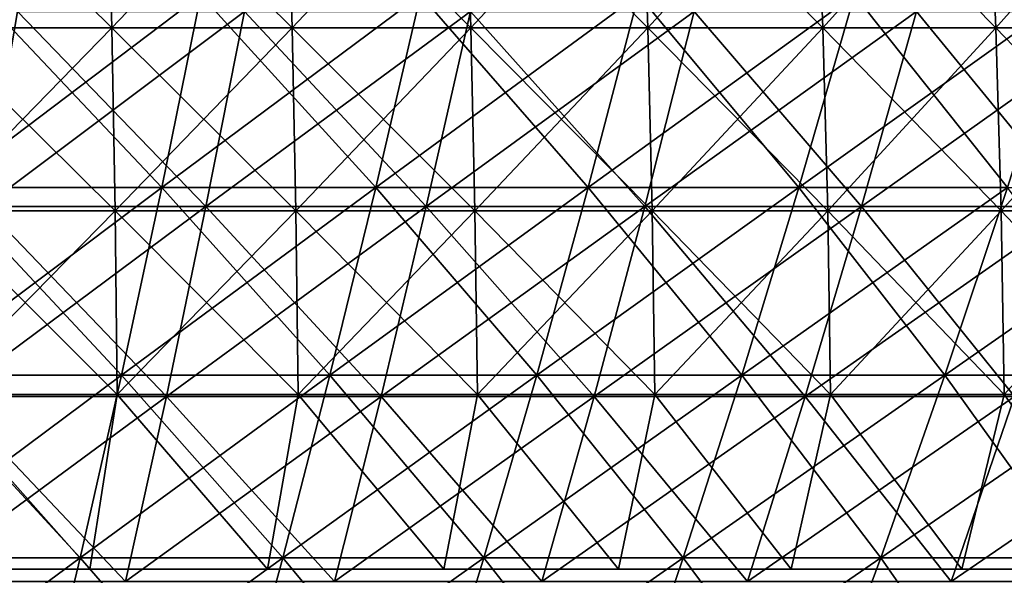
# Model space of a CAD drawing. Header units: millimetres. Extents: x -125 to 125, y -45 to 4025.
# Tile 584 of 656: x 17 to 29, y 3934 to 3941. Entities that reach past the tile are written whole.
import ezdxf

# ---------------------------------------------------------------- set-up
doc = ezdxf.new("R2010")
doc.units = ezdxf.units.MM
doc.header["$LTSCALE"] = 6.999206
for name, color, linetype in [('21', 7, 'CONTINUOUS'), ('22', 7, 'CONTINUOUS'), ('23', 7, 'CONTINUOUS'), ('24', 7, 'CONTINUOUS'), ('26', 7, 'CONTINUOUS'), ('27', 7, 'CONTINUOUS')]:
    doc.layers.add(name, color=color, linetype=linetype)

msp = doc.modelspace()

# ---------------------------------------------------------------- linework, layer by layer
at = {"layer": '21', "color": 7, "linetype": 'CONTINUOUS'}
for points in [[(16.647, 3938.874, 89.052), (19.381, 3938.874, 88.497), (17.056, 3941.278, 91.24), (16.647, 3938.874, 89.052)], [(17.056, 3941.278, 91.24), (19.381, 3938.874, 88.497), (19.857, 3941.278, 90.671), (17.056, 3941.278, 91.24)], [(19.381, 3938.874, 88.497), (22.097, 3938.874, 87.858), (19.857, 3941.278, 90.671), (19.381, 3938.874, 88.497)], [(19.857, 3941.278, 90.671), (22.097, 3938.874, 87.858), (22.64, 3941.278, 90.017), (19.857, 3941.278, 90.671)], [(22.097, 3938.874, 87.858), (24.792, 3938.874, 87.136), (22.64, 3941.278, 90.017), (22.097, 3938.874, 87.858)], [(22.64, 3941.278, 90.017), (24.792, 3938.874, 87.136), (25.401, 3941.278, 89.277), (22.64, 3941.278, 90.017)], [(24.792, 3938.874, 87.136), (27.464, 3938.874, 86.331), (25.401, 3941.278, 89.277), (24.792, 3938.874, 87.136)], [(25.401, 3941.278, 89.277), (27.464, 3938.874, 86.331), (28.139, 3941.278, 88.452), (25.401, 3941.278, 89.277)], [(27.464, 3938.874, 86.331), (30.109, 3938.874, 85.444), (28.139, 3941.278, 88.452), (27.464, 3938.874, 86.331)], [(28.139, 3941.278, 88.452), (30.109, 3938.874, 85.444), (30.849, 3941.278, 87.544), (28.139, 3941.278, 88.452)], [(16.226, 3936.529, 86.802), (18.892, 3936.529, 86.261), (16.647, 3938.874, 89.052), (16.226, 3936.529, 86.802)], [(16.647, 3938.874, 89.052), (18.892, 3936.529, 86.261), (19.381, 3938.874, 88.497), (16.647, 3938.874, 89.052)], [(18.892, 3936.529, 86.261), (21.539, 3936.529, 85.639), (19.381, 3938.874, 88.497), (18.892, 3936.529, 86.261)], [(19.381, 3938.874, 88.497), (21.539, 3936.529, 85.639), (22.097, 3938.874, 87.858), (19.381, 3938.874, 88.497)], [(21.539, 3936.529, 85.639), (24.166, 3936.529, 84.935), (22.097, 3938.874, 87.858), (21.539, 3936.529, 85.639)], [(22.097, 3938.874, 87.858), (24.166, 3936.529, 84.935), (24.792, 3938.874, 87.136), (22.097, 3938.874, 87.858)], [(24.166, 3936.529, 84.935), (26.77, 3936.529, 84.15), (24.792, 3938.874, 87.136), (24.166, 3936.529, 84.935)], [(24.792, 3938.874, 87.136), (26.77, 3936.529, 84.15), (27.464, 3938.874, 86.331), (24.792, 3938.874, 87.136)], [(26.77, 3936.529, 84.15), (29.349, 3936.529, 83.286), (27.464, 3938.874, 86.331), (26.77, 3936.529, 84.15)], [(27.464, 3938.874, 86.331), (29.349, 3936.529, 83.286), (30.109, 3938.874, 85.444), (27.464, 3938.874, 86.331)], [(15.795, 3934.245, 84.493), (18.389, 3934.245, 83.967), (16.226, 3936.529, 86.802), (15.795, 3934.245, 84.493)], [(16.226, 3936.529, 86.802), (18.389, 3934.245, 83.967), (18.892, 3936.529, 86.261), (16.226, 3936.529, 86.802)], [(18.389, 3934.245, 83.967), (20.966, 3934.245, 83.361), (18.892, 3936.529, 86.261), (18.389, 3934.245, 83.967)], [(18.892, 3936.529, 86.261), (20.966, 3934.245, 83.361), (21.539, 3936.529, 85.639), (18.892, 3936.529, 86.261)], [(20.966, 3934.245, 83.361), (23.523, 3934.245, 82.675), (21.539, 3936.529, 85.639), (20.966, 3934.245, 83.361)], [(21.539, 3936.529, 85.639), (23.523, 3934.245, 82.675), (24.166, 3936.529, 84.935), (21.539, 3936.529, 85.639)], [(23.523, 3934.245, 82.675), (26.058, 3934.245, 81.912), (24.166, 3936.529, 84.935), (23.523, 3934.245, 82.675)], [(24.166, 3936.529, 84.935), (26.058, 3934.245, 81.912), (26.77, 3936.529, 84.15), (24.166, 3936.529, 84.935)], [(26.058, 3934.245, 81.912), (28.568, 3934.245, 81.07), (26.77, 3936.529, 84.15), (26.058, 3934.245, 81.912)], [(26.77, 3936.529, 84.15), (28.568, 3934.245, 81.07), (29.349, 3936.529, 83.286), (26.77, 3936.529, 84.15)], [(28.568, 3934.245, 81.07), (31.051, 3934.245, 80.152), (29.349, 3936.529, 83.286), (28.568, 3934.245, 81.07)]]:
    msp.add_3dface(points, dxfattribs=at)
at = {"layer": '22', "color": 7, "linetype": 'CONTINUOUS'}
for points in [[(19.381, 3938.874, -88.497), (16.647, 3938.874, -89.052), (19.857, 3941.278, -90.671), (19.381, 3938.874, -88.497)], [(19.857, 3941.278, -90.671), (16.647, 3938.874, -89.052), (17.056, 3941.278, -91.24), (19.857, 3941.278, -90.671)], [(22.097, 3938.874, -87.858), (19.381, 3938.874, -88.497), (22.64, 3941.278, -90.017), (22.097, 3938.874, -87.858)], [(22.64, 3941.278, -90.017), (19.381, 3938.874, -88.497), (19.857, 3941.278, -90.671), (22.64, 3941.278, -90.017)], [(24.792, 3938.874, -87.136), (22.097, 3938.874, -87.858), (25.401, 3941.278, -89.277), (24.792, 3938.874, -87.136)], [(25.401, 3941.278, -89.277), (22.097, 3938.874, -87.858), (22.64, 3941.278, -90.017), (25.401, 3941.278, -89.277)], [(27.464, 3938.874, -86.331), (24.792, 3938.874, -87.136), (28.139, 3941.278, -88.452), (27.464, 3938.874, -86.331)], [(28.139, 3941.278, -88.452), (24.792, 3938.874, -87.136), (25.401, 3941.278, -89.277), (28.139, 3941.278, -88.452)], [(30.109, 3938.874, -85.444), (27.464, 3938.874, -86.331), (30.849, 3941.278, -87.544), (30.109, 3938.874, -85.444)], [(30.849, 3941.278, -87.544), (27.464, 3938.874, -86.331), (28.139, 3941.278, -88.452), (30.849, 3941.278, -87.544)], [(18.892, 3936.529, -86.261), (16.226, 3936.529, -86.802), (19.381, 3938.874, -88.497), (18.892, 3936.529, -86.261)], [(19.381, 3938.874, -88.497), (16.226, 3936.529, -86.802), (16.647, 3938.874, -89.052), (19.381, 3938.874, -88.497)], [(21.539, 3936.529, -85.639), (18.892, 3936.529, -86.261), (22.097, 3938.874, -87.858), (21.539, 3936.529, -85.639)], [(22.097, 3938.874, -87.858), (18.892, 3936.529, -86.261), (19.381, 3938.874, -88.497), (22.097, 3938.874, -87.858)], [(24.166, 3936.529, -84.935), (21.539, 3936.529, -85.639), (24.792, 3938.874, -87.136), (24.166, 3936.529, -84.935)], [(24.792, 3938.874, -87.136), (21.539, 3936.529, -85.639), (22.097, 3938.874, -87.858), (24.792, 3938.874, -87.136)], [(26.77, 3936.529, -84.15), (24.166, 3936.529, -84.935), (27.464, 3938.874, -86.331), (26.77, 3936.529, -84.15)], [(27.464, 3938.874, -86.331), (24.166, 3936.529, -84.935), (24.792, 3938.874, -87.136), (27.464, 3938.874, -86.331)], [(29.349, 3936.529, -83.286), (26.77, 3936.529, -84.15), (30.109, 3938.874, -85.444), (29.349, 3936.529, -83.286)], [(30.109, 3938.874, -85.444), (26.77, 3936.529, -84.15), (27.464, 3938.874, -86.331), (30.109, 3938.874, -85.444)], [(18.389, 3934.245, -83.967), (15.795, 3934.245, -84.493), (18.892, 3936.529, -86.261), (18.389, 3934.245, -83.967)], [(18.892, 3936.529, -86.261), (15.795, 3934.245, -84.493), (16.226, 3936.529, -86.802), (18.892, 3936.529, -86.261)], [(20.966, 3934.245, -83.361), (18.389, 3934.245, -83.967), (21.539, 3936.529, -85.639), (20.966, 3934.245, -83.361)], [(21.539, 3936.529, -85.639), (18.389, 3934.245, -83.967), (18.892, 3936.529, -86.261), (21.539, 3936.529, -85.639)], [(23.523, 3934.245, -82.675), (20.966, 3934.245, -83.361), (24.166, 3936.529, -84.935), (23.523, 3934.245, -82.675)], [(24.166, 3936.529, -84.935), (20.966, 3934.245, -83.361), (21.539, 3936.529, -85.639), (24.166, 3936.529, -84.935)], [(26.058, 3934.245, -81.912), (23.523, 3934.245, -82.675), (26.77, 3936.529, -84.15), (26.058, 3934.245, -81.912)], [(26.77, 3936.529, -84.15), (23.523, 3934.245, -82.675), (24.166, 3936.529, -84.935), (26.77, 3936.529, -84.15)], [(28.568, 3934.245, -81.07), (26.058, 3934.245, -81.912), (29.349, 3936.529, -83.286), (28.568, 3934.245, -81.07)], [(29.349, 3936.529, -83.286), (26.058, 3934.245, -81.912), (26.77, 3936.529, -84.15), (29.349, 3936.529, -83.286)], [(31.051, 3934.245, -80.152), (28.568, 3934.245, -81.07), (31.9, 3936.529, -82.343), (31.051, 3934.245, -80.152)], [(31.9, 3936.529, -82.343), (28.568, 3934.245, -81.07), (29.349, 3936.529, -83.286), (31.9, 3936.529, -82.343)]]:
    msp.add_3dface(points, dxfattribs=at)
at = {"layer": '23', "color": 7, "linetype": 'CONTINUOUS'}
for points in [[(16.178, 3939.109, -86.545), (18.835, 3939.109, -86.005), (16.593, 3941.486, -88.764), (16.178, 3939.109, -86.545)], [(16.593, 3941.486, -88.764), (18.835, 3939.109, -86.005), (19.319, 3941.486, -88.211), (16.593, 3941.486, -88.764)], [(18.835, 3939.109, -86.005), (21.475, 3939.109, -85.385), (19.319, 3941.486, -88.211), (18.835, 3939.109, -86.005)], [(19.319, 3941.486, -88.211), (21.475, 3939.109, -85.385), (22.026, 3941.486, -87.574), (19.319, 3941.486, -88.211)], [(21.475, 3939.109, -85.385), (24.094, 3939.109, -84.683), (22.026, 3941.486, -87.574), (21.475, 3939.109, -85.385)], [(22.026, 3941.486, -87.574), (24.094, 3939.109, -84.683), (24.712, 3941.486, -86.855), (22.026, 3941.486, -87.574)], [(24.094, 3939.109, -84.683), (26.691, 3939.109, -83.901), (24.712, 3941.486, -86.855), (24.094, 3939.109, -84.683)], [(24.712, 3941.486, -86.855), (26.691, 3939.109, -83.901), (27.375, 3941.486, -86.052), (24.712, 3941.486, -86.855)], [(26.691, 3939.109, -83.901), (29.262, 3939.109, -83.039), (27.375, 3941.486, -86.052), (26.691, 3939.109, -83.901)], [(27.375, 3941.486, -86.052), (29.262, 3939.109, -83.039), (30.012, 3941.486, -85.168), (27.375, 3941.486, -86.052)], [(15.752, 3936.793, -84.263), (18.339, 3936.793, -83.738), (16.178, 3939.109, -86.545), (15.752, 3936.793, -84.263)], [(16.178, 3939.109, -86.545), (18.339, 3936.793, -83.738), (18.835, 3939.109, -86.005), (16.178, 3939.109, -86.545)], [(18.339, 3936.793, -83.738), (20.909, 3936.793, -83.134), (18.835, 3939.109, -86.005), (18.339, 3936.793, -83.738)], [(18.835, 3939.109, -86.005), (20.909, 3936.793, -83.134), (21.475, 3939.109, -85.385), (18.835, 3939.109, -86.005)], [(20.909, 3936.793, -83.134), (23.459, 3936.793, -82.451), (21.475, 3939.109, -85.385), (20.909, 3936.793, -83.134)], [(21.475, 3939.109, -85.385), (23.459, 3936.793, -82.451), (24.094, 3939.109, -84.683), (21.475, 3939.109, -85.385)], [(23.459, 3936.793, -82.451), (25.987, 3936.793, -81.689), (24.094, 3939.109, -84.683), (23.459, 3936.793, -82.451)], [(24.094, 3939.109, -84.683), (25.987, 3936.793, -81.689), (26.691, 3939.109, -83.901), (24.094, 3939.109, -84.683)], [(25.987, 3936.793, -81.689), (28.49, 3936.793, -80.85), (26.691, 3939.109, -83.901), (25.987, 3936.793, -81.689)], [(26.691, 3939.109, -83.901), (28.49, 3936.793, -80.85), (29.262, 3939.109, -83.039), (26.691, 3939.109, -83.901)], [(28.49, 3936.793, -80.85), (30.967, 3936.793, -79.934), (29.262, 3939.109, -83.039), (28.49, 3936.793, -80.85)], [(15.314, 3934.539, -81.923), (17.83, 3934.539, -81.412), (15.752, 3936.793, -84.263), (15.314, 3934.539, -81.923)], [(15.752, 3936.793, -84.263), (17.83, 3934.539, -81.412), (18.339, 3936.793, -83.738), (15.752, 3936.793, -84.263)], [(17.83, 3934.539, -81.412), (20.328, 3934.539, -80.824), (18.339, 3936.793, -83.738), (17.83, 3934.539, -81.412)], [(18.339, 3936.793, -83.738), (20.328, 3934.539, -80.824), (20.909, 3936.793, -83.134), (18.339, 3936.793, -83.738)], [(20.328, 3934.539, -80.824), (22.808, 3934.539, -80.16), (20.909, 3936.793, -83.134), (20.328, 3934.539, -80.824)], [(20.909, 3936.793, -83.134), (22.808, 3934.539, -80.16), (23.459, 3936.793, -82.451), (20.909, 3936.793, -83.134)], [(22.808, 3934.539, -80.16), (25.265, 3934.539, -79.42), (23.459, 3936.793, -82.451), (22.808, 3934.539, -80.16)], [(23.459, 3936.793, -82.451), (25.265, 3934.539, -79.42), (25.987, 3936.793, -81.689), (23.459, 3936.793, -82.451)], [(25.265, 3934.539, -79.42), (27.699, 3934.539, -78.604), (25.987, 3936.793, -81.689), (25.265, 3934.539, -79.42)], [(25.987, 3936.793, -81.689), (27.699, 3934.539, -78.604), (28.49, 3936.793, -80.85), (25.987, 3936.793, -81.689)], [(27.699, 3934.539, -78.604), (30.106, 3934.539, -77.714), (28.49, 3936.793, -80.85), (27.699, 3934.539, -78.604)], [(28.49, 3936.793, -80.85), (30.106, 3934.539, -77.714), (30.967, 3936.793, -79.934), (28.49, 3936.793, -80.85)], [(14.865, 3932.35, -79.523), (17.307, 3932.35, -79.028), (15.314, 3934.539, -81.923), (14.865, 3932.35, -79.523)], [(15.314, 3934.539, -81.923), (17.307, 3932.35, -79.028), (17.83, 3934.539, -81.412), (15.314, 3934.539, -81.923)], [(17.307, 3932.35, -79.028), (19.733, 3932.35, -78.457), (17.83, 3934.539, -81.412), (17.307, 3932.35, -79.028)], [(17.83, 3934.539, -81.412), (19.733, 3932.35, -78.457), (20.328, 3934.539, -80.824), (17.83, 3934.539, -81.412)], [(19.733, 3932.35, -78.457), (22.14, 3932.35, -77.813), (20.328, 3934.539, -80.824), (19.733, 3932.35, -78.457)], [(20.328, 3934.539, -80.824), (22.14, 3932.35, -77.813), (22.808, 3934.539, -80.16), (20.328, 3934.539, -80.824)], [(22.14, 3932.35, -77.813), (24.525, 3932.35, -77.094), (22.808, 3934.539, -80.16), (22.14, 3932.35, -77.813)], [(22.808, 3934.539, -80.16), (24.525, 3932.35, -77.094), (25.265, 3934.539, -79.42), (22.808, 3934.539, -80.16)], [(24.525, 3932.35, -77.094), (26.888, 3932.35, -76.302), (25.265, 3934.539, -79.42), (24.525, 3932.35, -77.094)], [(25.265, 3934.539, -79.42), (26.888, 3932.35, -76.302), (27.699, 3934.539, -78.604), (25.265, 3934.539, -79.42)], [(26.888, 3932.35, -76.302), (29.225, 3932.35, -75.438), (27.699, 3934.539, -78.604), (26.888, 3932.35, -76.302)], [(27.699, 3934.539, -78.604), (29.225, 3932.35, -75.438), (30.106, 3934.539, -77.714), (27.699, 3934.539, -78.604)]]:
    msp.add_3dface(points, dxfattribs=at)
at = {"layer": '24', "color": 7, "linetype": 'CONTINUOUS'}
for points in [[(18.835, 3939.109, 86.005), (16.178, 3939.109, 86.545), (19.319, 3941.486, 88.211), (18.835, 3939.109, 86.005)], [(19.319, 3941.486, 88.211), (16.178, 3939.109, 86.545), (16.593, 3941.486, 88.764), (19.319, 3941.486, 88.211)], [(21.475, 3939.109, 85.385), (18.835, 3939.109, 86.005), (22.026, 3941.486, 87.574), (21.475, 3939.109, 85.385)], [(22.026, 3941.486, 87.574), (18.835, 3939.109, 86.005), (19.319, 3941.486, 88.211), (22.026, 3941.486, 87.574)], [(24.094, 3939.109, 84.683), (21.475, 3939.109, 85.385), (24.712, 3941.486, 86.855), (24.094, 3939.109, 84.683)], [(24.712, 3941.486, 86.855), (21.475, 3939.109, 85.385), (22.026, 3941.486, 87.574), (24.712, 3941.486, 86.855)], [(26.691, 3939.109, 83.901), (24.094, 3939.109, 84.683), (27.375, 3941.486, 86.052), (26.691, 3939.109, 83.901)], [(27.375, 3941.486, 86.052), (24.094, 3939.109, 84.683), (24.712, 3941.486, 86.855), (27.375, 3941.486, 86.052)], [(29.262, 3939.109, 83.039), (26.691, 3939.109, 83.901), (30.012, 3941.486, 85.168), (29.262, 3939.109, 83.039)], [(30.012, 3941.486, 85.168), (26.691, 3939.109, 83.901), (27.375, 3941.486, 86.052), (30.012, 3941.486, 85.168)], [(18.339, 3936.793, 83.738), (15.752, 3936.793, 84.263), (18.835, 3939.109, 86.005), (18.339, 3936.793, 83.738)], [(18.835, 3939.109, 86.005), (15.752, 3936.793, 84.263), (16.178, 3939.109, 86.545), (18.835, 3939.109, 86.005)], [(20.909, 3936.793, 83.134), (18.339, 3936.793, 83.738), (21.475, 3939.109, 85.385), (20.909, 3936.793, 83.134)], [(21.475, 3939.109, 85.385), (18.339, 3936.793, 83.738), (18.835, 3939.109, 86.005), (21.475, 3939.109, 85.385)], [(23.459, 3936.793, 82.451), (20.909, 3936.793, 83.134), (24.094, 3939.109, 84.683), (23.459, 3936.793, 82.451)], [(24.094, 3939.109, 84.683), (20.909, 3936.793, 83.134), (21.475, 3939.109, 85.385), (24.094, 3939.109, 84.683)], [(25.987, 3936.793, 81.689), (23.459, 3936.793, 82.451), (26.691, 3939.109, 83.901), (25.987, 3936.793, 81.689)], [(26.691, 3939.109, 83.901), (23.459, 3936.793, 82.451), (24.094, 3939.109, 84.683), (26.691, 3939.109, 83.901)], [(28.49, 3936.793, 80.85), (25.987, 3936.793, 81.689), (29.262, 3939.109, 83.039), (28.49, 3936.793, 80.85)], [(29.262, 3939.109, 83.039), (25.987, 3936.793, 81.689), (26.691, 3939.109, 83.901), (29.262, 3939.109, 83.039)], [(30.967, 3936.793, 79.934), (28.49, 3936.793, 80.85), (31.805, 3939.109, 82.098), (30.967, 3936.793, 79.934)], [(31.805, 3939.109, 82.098), (28.49, 3936.793, 80.85), (29.262, 3939.109, 83.039), (31.805, 3939.109, 82.098)], [(17.83, 3934.539, 81.412), (15.314, 3934.539, 81.923), (18.339, 3936.793, 83.738), (17.83, 3934.539, 81.412)], [(18.339, 3936.793, 83.738), (15.314, 3934.539, 81.923), (15.752, 3936.793, 84.263), (18.339, 3936.793, 83.738)], [(20.328, 3934.539, 80.824), (17.83, 3934.539, 81.412), (20.909, 3936.793, 83.134), (20.328, 3934.539, 80.824)], [(20.909, 3936.793, 83.134), (17.83, 3934.539, 81.412), (18.339, 3936.793, 83.738), (20.909, 3936.793, 83.134)], [(22.808, 3934.539, 80.16), (20.328, 3934.539, 80.824), (23.459, 3936.793, 82.451), (22.808, 3934.539, 80.16)], [(23.459, 3936.793, 82.451), (20.328, 3934.539, 80.824), (20.909, 3936.793, 83.134), (23.459, 3936.793, 82.451)], [(25.265, 3934.539, 79.42), (22.808, 3934.539, 80.16), (25.987, 3936.793, 81.689), (25.265, 3934.539, 79.42)], [(25.987, 3936.793, 81.689), (22.808, 3934.539, 80.16), (23.459, 3936.793, 82.451), (25.987, 3936.793, 81.689)], [(27.699, 3934.539, 78.604), (25.265, 3934.539, 79.42), (28.49, 3936.793, 80.85), (27.699, 3934.539, 78.604)], [(28.49, 3936.793, 80.85), (25.265, 3934.539, 79.42), (25.987, 3936.793, 81.689), (28.49, 3936.793, 80.85)], [(30.106, 3934.539, 77.714), (27.699, 3934.539, 78.604), (30.967, 3936.793, 79.934), (30.106, 3934.539, 77.714)], [(30.967, 3936.793, 79.934), (27.699, 3934.539, 78.604), (28.49, 3936.793, 80.85), (30.967, 3936.793, 79.934)], [(17.307, 3932.35, 79.028), (14.865, 3932.35, 79.523), (17.83, 3934.539, 81.412), (17.307, 3932.35, 79.028)], [(17.83, 3934.539, 81.412), (14.865, 3932.35, 79.523), (15.314, 3934.539, 81.923), (17.83, 3934.539, 81.412)], [(19.733, 3932.35, 78.457), (17.307, 3932.35, 79.028), (20.328, 3934.539, 80.824), (19.733, 3932.35, 78.457)], [(20.328, 3934.539, 80.824), (17.307, 3932.35, 79.028), (17.83, 3934.539, 81.412), (20.328, 3934.539, 80.824)], [(22.14, 3932.35, 77.813), (19.733, 3932.35, 78.457), (22.808, 3934.539, 80.16), (22.14, 3932.35, 77.813)], [(22.808, 3934.539, 80.16), (19.733, 3932.35, 78.457), (20.328, 3934.539, 80.824), (22.808, 3934.539, 80.16)], [(24.525, 3932.35, 77.094), (22.14, 3932.35, 77.813), (25.265, 3934.539, 79.42), (24.525, 3932.35, 77.094)], [(25.265, 3934.539, 79.42), (22.14, 3932.35, 77.813), (22.808, 3934.539, 80.16), (25.265, 3934.539, 79.42)], [(26.888, 3932.35, 76.302), (24.525, 3932.35, 77.094), (27.699, 3934.539, 78.604), (26.888, 3932.35, 76.302)], [(27.699, 3934.539, 78.604), (24.525, 3932.35, 77.094), (25.265, 3934.539, 79.42), (27.699, 3934.539, 78.604)], [(29.225, 3932.35, 75.438), (26.888, 3932.35, 76.302), (30.106, 3934.539, 77.714), (29.225, 3932.35, 75.438)], [(30.106, 3934.539, 77.714), (26.888, 3932.35, 76.302), (27.699, 3934.539, 78.604), (30.106, 3934.539, 77.714)]]:
    msp.add_3dface(points, dxfattribs=at)
at = {"layer": '26', "color": 7, "linetype": 'CONTINUOUS'}
for points in [[(15.981, 3941.079, 72.973), (18.221, 3941.079, 72.446), (15.931, 3943.335, 72.742), (15.981, 3941.079, 72.973)], [(15.931, 3943.335, 72.742), (18.221, 3941.079, 72.446), (18.163, 3943.335, 72.217), (15.931, 3943.335, 72.742)], [(18.221, 3941.079, 72.446), (20.443, 3941.079, 71.85), (18.163, 3943.335, 72.217), (18.221, 3941.079, 72.446)], [(18.163, 3943.335, 72.217), (20.443, 3941.079, 71.85), (20.379, 3943.335, 71.623), (18.163, 3943.335, 72.217)], [(20.443, 3941.079, 71.85), (22.646, 3941.079, 71.187), (20.379, 3943.335, 71.623), (20.443, 3941.079, 71.85)], [(20.379, 3943.335, 71.623), (22.646, 3941.079, 71.187), (22.575, 3943.335, 70.962), (20.379, 3943.335, 71.623)], [(22.646, 3941.079, 71.187), (24.828, 3941.079, 70.456), (22.575, 3943.335, 70.962), (22.646, 3941.079, 71.187)], [(22.575, 3943.335, 70.962), (24.828, 3941.079, 70.456), (24.749, 3943.335, 70.233), (22.575, 3943.335, 70.962)], [(24.828, 3941.079, 70.456), (26.985, 3941.079, 69.658), (24.749, 3943.335, 70.233), (24.828, 3941.079, 70.456)], [(24.749, 3943.335, 70.233), (26.985, 3941.079, 69.658), (26.9, 3943.335, 69.437), (24.749, 3943.335, 70.233)], [(26.985, 3941.079, 69.658), (29.118, 3941.079, 68.793), (26.9, 3943.335, 69.437), (26.985, 3941.079, 69.658)], [(26.9, 3943.335, 69.437), (29.118, 3941.079, 68.793), (29.026, 3943.335, 68.576), (26.9, 3943.335, 69.437)], [(29.118, 3941.079, 68.793), (31.222, 3941.079, 67.864), (29.026, 3943.335, 68.576), (29.118, 3941.079, 68.793)], [(29.026, 3943.335, 68.576), (31.222, 3941.079, 67.864), (31.124, 3943.335, 67.65), (29.026, 3943.335, 68.576)], [(16.017, 3938.818, 73.136), (18.262, 3938.818, 72.608), (15.981, 3941.079, 72.973), (16.017, 3938.818, 73.136)], [(15.981, 3941.079, 72.973), (18.262, 3938.818, 72.608), (18.221, 3941.079, 72.446), (15.981, 3941.079, 72.973)], [(18.262, 3938.818, 72.608), (20.489, 3938.818, 72.012), (18.221, 3941.079, 72.446), (18.262, 3938.818, 72.608)], [(18.221, 3941.079, 72.446), (20.489, 3938.818, 72.012), (20.443, 3941.079, 71.85), (18.221, 3941.079, 72.446)], [(20.489, 3938.818, 72.012), (22.697, 3938.818, 71.347), (20.443, 3941.079, 71.85), (20.489, 3938.818, 72.012)], [(20.443, 3941.079, 71.85), (22.697, 3938.818, 71.347), (22.646, 3941.079, 71.187), (20.443, 3941.079, 71.85)], [(22.697, 3938.818, 71.347), (24.883, 3938.818, 70.614), (22.646, 3941.079, 71.187), (22.697, 3938.818, 71.347)], [(22.646, 3941.079, 71.187), (24.883, 3938.818, 70.614), (24.828, 3941.079, 70.456), (22.646, 3941.079, 71.187)], [(24.883, 3938.818, 70.614), (27.046, 3938.818, 69.814), (24.828, 3941.079, 70.456), (24.883, 3938.818, 70.614)], [(24.828, 3941.079, 70.456), (27.046, 3938.818, 69.814), (26.985, 3941.079, 69.658), (24.828, 3941.079, 70.456)], [(27.046, 3938.818, 69.814), (29.183, 3938.818, 68.948), (26.985, 3941.079, 69.658), (27.046, 3938.818, 69.814)], [(26.985, 3941.079, 69.658), (29.183, 3938.818, 68.948), (29.118, 3941.079, 68.793), (26.985, 3941.079, 69.658)], [(29.183, 3938.818, 68.948), (31.293, 3938.818, 68.017), (29.118, 3941.079, 68.793), (29.183, 3938.818, 68.948)], [(29.118, 3941.079, 68.793), (31.293, 3938.818, 68.017), (31.222, 3941.079, 67.864), (29.118, 3941.079, 68.793)], [(16.038, 3936.552, 73.233), (18.286, 3936.552, 72.705), (16.017, 3938.818, 73.136), (16.038, 3936.552, 73.233)], [(16.017, 3938.818, 73.136), (18.286, 3936.552, 72.705), (18.262, 3938.818, 72.608), (16.017, 3938.818, 73.136)], [(18.286, 3936.552, 72.705), (20.516, 3936.552, 72.107), (18.262, 3938.818, 72.608), (18.286, 3936.552, 72.705)], [(18.262, 3938.818, 72.608), (20.516, 3936.552, 72.107), (20.489, 3938.818, 72.012), (18.262, 3938.818, 72.608)], [(20.516, 3936.552, 72.107), (22.727, 3936.552, 71.441), (20.489, 3938.818, 72.012), (20.516, 3936.552, 72.107)], [(20.489, 3938.818, 72.012), (22.727, 3936.552, 71.441), (22.697, 3938.818, 71.347), (20.489, 3938.818, 72.012)], [(22.727, 3936.552, 71.441), (24.916, 3936.552, 70.707), (22.697, 3938.818, 71.347), (22.727, 3936.552, 71.441)], [(22.697, 3938.818, 71.347), (24.916, 3936.552, 70.707), (24.883, 3938.818, 70.614), (22.697, 3938.818, 71.347)], [(24.916, 3936.552, 70.707), (27.082, 3936.552, 69.907), (24.883, 3938.818, 70.614), (24.916, 3936.552, 70.707)], [(24.883, 3938.818, 70.614), (27.082, 3936.552, 69.907), (27.046, 3938.818, 69.814), (24.883, 3938.818, 70.614)], [(27.082, 3936.552, 69.907), (29.222, 3936.552, 69.039), (27.046, 3938.818, 69.814), (27.082, 3936.552, 69.907)], [(27.046, 3938.818, 69.814), (29.222, 3936.552, 69.039), (29.183, 3938.818, 68.948), (27.046, 3938.818, 69.814)], [(29.222, 3936.552, 69.039), (31.334, 3936.552, 68.107), (29.183, 3938.818, 68.948), (29.222, 3936.552, 69.039)], [(29.183, 3938.818, 68.948), (31.334, 3936.552, 68.107), (31.293, 3938.818, 68.017), (29.183, 3938.818, 68.948)], [(15.741, 3934.4, 73.33), (17.949, 3934.4, 72.821), (16.038, 3936.552, 73.233), (15.741, 3934.4, 73.33)], [(16.038, 3936.552, 73.233), (17.949, 3934.4, 72.821), (18.286, 3936.552, 72.705), (16.038, 3936.552, 73.233)], [(17.949, 3934.4, 72.821), (20.14, 3934.4, 72.245), (18.286, 3936.552, 72.705), (17.949, 3934.4, 72.821)], [(18.286, 3936.552, 72.705), (20.14, 3934.4, 72.245), (20.516, 3936.552, 72.107), (18.286, 3936.552, 72.705)], [(20.14, 3934.4, 72.245), (22.313, 3934.4, 71.604), (20.516, 3936.552, 72.107), (20.14, 3934.4, 72.245)], [(20.516, 3936.552, 72.107), (22.313, 3934.4, 71.604), (22.727, 3936.552, 71.441), (20.516, 3936.552, 72.107)], [(22.313, 3934.4, 71.604), (24.465, 3934.4, 70.897), (22.727, 3936.552, 71.441), (22.313, 3934.4, 71.604)], [(22.727, 3936.552, 71.441), (24.465, 3934.4, 70.897), (24.916, 3936.552, 70.707), (22.727, 3936.552, 71.441)], [(24.465, 3934.4, 70.897), (26.595, 3934.4, 70.126), (24.916, 3936.552, 70.707), (24.465, 3934.4, 70.897)], [(24.916, 3936.552, 70.707), (26.595, 3934.4, 70.126), (27.082, 3936.552, 69.907), (24.916, 3936.552, 70.707)], [(26.595, 3934.4, 70.126), (28.701, 3934.4, 69.291), (27.082, 3936.552, 69.907), (26.595, 3934.4, 70.126)], [(27.082, 3936.552, 69.907), (28.701, 3934.4, 69.291), (29.222, 3936.552, 69.039), (27.082, 3936.552, 69.907)], [(28.701, 3934.4, 69.291), (30.781, 3934.4, 68.392), (29.222, 3936.552, 69.039), (28.701, 3934.4, 69.291)], [(29.222, 3936.552, 69.039), (30.781, 3934.4, 68.392), (31.334, 3936.552, 68.107), (29.222, 3936.552, 69.039)]]:
    msp.add_3dface(points, dxfattribs=at)
at = {"layer": '27', "color": 7, "linetype": 'CONTINUOUS'}
for points in [[(18.163, 3943.335, -72.217), (15.981, 3941.079, -72.973), (15.931, 3943.335, -72.742), (18.163, 3943.335, -72.217)], [(18.221, 3941.079, -72.446), (15.981, 3941.079, -72.973), (18.163, 3943.335, -72.217), (18.221, 3941.079, -72.446)], [(20.379, 3943.335, -71.623), (18.221, 3941.079, -72.446), (18.163, 3943.335, -72.217), (20.379, 3943.335, -71.623)], [(20.443, 3941.079, -71.85), (18.221, 3941.079, -72.446), (20.379, 3943.335, -71.623), (20.443, 3941.079, -71.85)], [(22.575, 3943.335, -70.962), (20.443, 3941.079, -71.85), (20.379, 3943.335, -71.623), (22.575, 3943.335, -70.962)], [(22.646, 3941.079, -71.187), (20.443, 3941.079, -71.85), (22.575, 3943.335, -70.962), (22.646, 3941.079, -71.187)], [(24.749, 3943.335, -70.233), (22.646, 3941.079, -71.187), (22.575, 3943.335, -70.962), (24.749, 3943.335, -70.233)], [(24.828, 3941.079, -70.456), (22.646, 3941.079, -71.187), (24.749, 3943.335, -70.233), (24.828, 3941.079, -70.456)], [(26.9, 3943.335, -69.437), (24.828, 3941.079, -70.456), (24.749, 3943.335, -70.233), (26.9, 3943.335, -69.437)], [(26.985, 3941.079, -69.658), (24.828, 3941.079, -70.456), (26.9, 3943.335, -69.437), (26.985, 3941.079, -69.658)], [(29.026, 3943.335, -68.576), (26.985, 3941.079, -69.658), (26.9, 3943.335, -69.437), (29.026, 3943.335, -68.576)], [(29.118, 3941.079, -68.793), (26.985, 3941.079, -69.658), (29.026, 3943.335, -68.576), (29.118, 3941.079, -68.793)], [(31.124, 3943.335, -67.65), (29.118, 3941.079, -68.793), (29.026, 3943.335, -68.576), (31.124, 3943.335, -67.65)], [(31.222, 3941.079, -67.864), (29.118, 3941.079, -68.793), (31.124, 3943.335, -67.65), (31.222, 3941.079, -67.864)], [(18.221, 3941.079, -72.446), (16.017, 3938.818, -73.136), (15.981, 3941.079, -72.973), (18.221, 3941.079, -72.446)], [(18.262, 3938.818, -72.608), (16.017, 3938.818, -73.136), (18.221, 3941.079, -72.446), (18.262, 3938.818, -72.608)], [(20.443, 3941.079, -71.85), (18.262, 3938.818, -72.608), (18.221, 3941.079, -72.446), (20.443, 3941.079, -71.85)], [(20.489, 3938.818, -72.012), (18.262, 3938.818, -72.608), (20.443, 3941.079, -71.85), (20.489, 3938.818, -72.012)], [(22.646, 3941.079, -71.187), (20.489, 3938.818, -72.012), (20.443, 3941.079, -71.85), (22.646, 3941.079, -71.187)], [(22.697, 3938.818, -71.347), (20.489, 3938.818, -72.012), (22.646, 3941.079, -71.187), (22.697, 3938.818, -71.347)], [(24.828, 3941.079, -70.456), (22.697, 3938.818, -71.347), (22.646, 3941.079, -71.187), (24.828, 3941.079, -70.456)], [(24.883, 3938.818, -70.614), (22.697, 3938.818, -71.347), (24.828, 3941.079, -70.456), (24.883, 3938.818, -70.614)], [(26.985, 3941.079, -69.658), (24.883, 3938.818, -70.614), (24.828, 3941.079, -70.456), (26.985, 3941.079, -69.658)], [(27.046, 3938.818, -69.814), (24.883, 3938.818, -70.614), (26.985, 3941.079, -69.658), (27.046, 3938.818, -69.814)], [(29.118, 3941.079, -68.793), (27.046, 3938.818, -69.814), (26.985, 3941.079, -69.658), (29.118, 3941.079, -68.793)], [(29.183, 3938.818, -68.948), (27.046, 3938.818, -69.814), (29.118, 3941.079, -68.793), (29.183, 3938.818, -68.948)], [(31.222, 3941.079, -67.864), (29.183, 3938.818, -68.948), (29.118, 3941.079, -68.793), (31.222, 3941.079, -67.864)], [(31.293, 3938.818, -68.017), (29.183, 3938.818, -68.948), (31.222, 3941.079, -67.864), (31.293, 3938.818, -68.017)], [(18.262, 3938.818, -72.608), (16.038, 3936.552, -73.233), (16.017, 3938.818, -73.136), (18.262, 3938.818, -72.608)], [(18.286, 3936.552, -72.705), (16.038, 3936.552, -73.233), (18.262, 3938.818, -72.608), (18.286, 3936.552, -72.705)], [(20.489, 3938.818, -72.012), (18.286, 3936.552, -72.705), (18.262, 3938.818, -72.608), (20.489, 3938.818, -72.012)], [(20.516, 3936.552, -72.107), (18.286, 3936.552, -72.705), (20.489, 3938.818, -72.012), (20.516, 3936.552, -72.107)], [(22.697, 3938.818, -71.347), (20.516, 3936.552, -72.107), (20.489, 3938.818, -72.012), (22.697, 3938.818, -71.347)], [(22.727, 3936.552, -71.441), (20.516, 3936.552, -72.107), (22.697, 3938.818, -71.347), (22.727, 3936.552, -71.441)], [(24.883, 3938.818, -70.614), (22.727, 3936.552, -71.441), (22.697, 3938.818, -71.347), (24.883, 3938.818, -70.614)], [(24.916, 3936.552, -70.707), (22.727, 3936.552, -71.441), (24.883, 3938.818, -70.614), (24.916, 3936.552, -70.707)], [(27.046, 3938.818, -69.814), (24.916, 3936.552, -70.707), (24.883, 3938.818, -70.614), (27.046, 3938.818, -69.814)], [(27.082, 3936.552, -69.907), (24.916, 3936.552, -70.707), (27.046, 3938.818, -69.814), (27.082, 3936.552, -69.907)], [(29.183, 3938.818, -68.948), (27.082, 3936.552, -69.907), (27.046, 3938.818, -69.814), (29.183, 3938.818, -68.948)], [(29.222, 3936.552, -69.039), (27.082, 3936.552, -69.907), (29.183, 3938.818, -68.948), (29.222, 3936.552, -69.039)], [(31.293, 3938.818, -68.017), (29.222, 3936.552, -69.039), (29.183, 3938.818, -68.948), (31.293, 3938.818, -68.017)], [(31.334, 3936.552, -68.107), (29.222, 3936.552, -69.039), (31.293, 3938.818, -68.017), (31.334, 3936.552, -68.107)], [(15.741, 3934.4, -73.33), (16.038, 3936.552, -73.233), (17.949, 3934.4, -72.821), (15.741, 3934.4, -73.33)], [(16.038, 3936.552, -73.233), (18.286, 3936.552, -72.705), (17.949, 3934.4, -72.821), (16.038, 3936.552, -73.233)], [(17.949, 3934.4, -72.821), (18.286, 3936.552, -72.705), (20.14, 3934.4, -72.245), (17.949, 3934.4, -72.821)], [(18.286, 3936.552, -72.705), (20.516, 3936.552, -72.107), (20.14, 3934.4, -72.245), (18.286, 3936.552, -72.705)], [(20.14, 3934.4, -72.245), (20.516, 3936.552, -72.107), (22.313, 3934.4, -71.604), (20.14, 3934.4, -72.245)], [(20.516, 3936.552, -72.107), (22.727, 3936.552, -71.441), (22.313, 3934.4, -71.604), (20.516, 3936.552, -72.107)], [(22.313, 3934.4, -71.604), (22.727, 3936.552, -71.441), (24.465, 3934.4, -70.897), (22.313, 3934.4, -71.604)], [(22.727, 3936.552, -71.441), (24.916, 3936.552, -70.707), (24.465, 3934.4, -70.897), (22.727, 3936.552, -71.441)], [(24.465, 3934.4, -70.897), (24.916, 3936.552, -70.707), (26.595, 3934.4, -70.126), (24.465, 3934.4, -70.897)], [(24.916, 3936.552, -70.707), (27.082, 3936.552, -69.907), (26.595, 3934.4, -70.126), (24.916, 3936.552, -70.707)], [(26.595, 3934.4, -70.126), (27.082, 3936.552, -69.907), (28.701, 3934.4, -69.291), (26.595, 3934.4, -70.126)], [(27.082, 3936.552, -69.907), (29.222, 3936.552, -69.039), (28.701, 3934.4, -69.291), (27.082, 3936.552, -69.907)], [(28.701, 3934.4, -69.291), (29.222, 3936.552, -69.039), (30.781, 3934.4, -68.392), (28.701, 3934.4, -69.291)], [(29.222, 3936.552, -69.039), (31.334, 3936.552, -68.107), (30.781, 3934.4, -68.392), (29.222, 3936.552, -69.039)]]:
    msp.add_3dface(points, dxfattribs=at)

doc.saveas('drawing.dxf')
